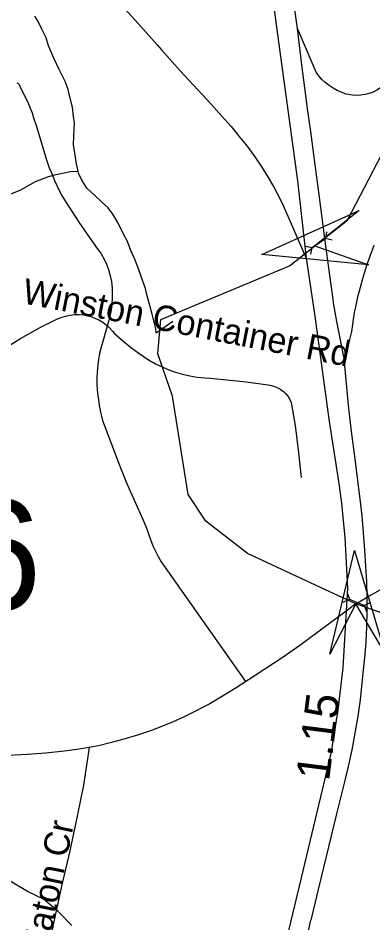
# Model space of a CAD drawing. Extents: x 1383679 to 1536984, y 460658 to 651027.
# Drawn here: x 1424392 to 1425719, y 537796 to 541184 of the extents above; entities that cross this region are included whole.
import ezdxf

# ---------------------------------------------------------------- set-up
doc = ezdxf.new("R2010")
doc.units = 0
for name, color, linetype in [('Exist Hydrographic Creek Single Shore', 7, 'Continuous'), ('Exist Hydrographic Misc Water Feature', 7, 'Continuous'), ('Exist Road Non-System Type 51', 7, 'Continuous'), ('Exist Road Non-System Type 51 Label', 7, 'Continuous'), ('Exist Road Primary Interstate Ramp 1 Lane Attributed', 7, 'Continuous'), ('Exist Road Secondary Mileage Hundredths English Label', 7, 'Continuous'), ('Exist Road Secondary Structure Culvert Attributed CELL', 7, 'Continuous'), ('Exist Road Secondary Structure Culvert CELL', 7, 'Continuous'), ('Exist Road Secondary Structure Culvert Number Label', 7, 'Continuous'), ('Exist Road Secondary Type 51 Divided Attributed', 7, 'Continuous')]:
    doc.layers.add(name, color=color, linetype=linetype)

msp = doc.modelspace()

# ---------------------------------------------------------------- linework, layer by layer
at = {"layer": 'Exist Hydrographic Creek Single Shore'}
msp.add_lwpolyline([(1425792.4, 538942.7), (1425655.6, 538991.4), (1425522.8, 539052.1), (1425249.8, 539179.1), (1425093.8, 539300.4), (1425028.8, 539400.2), (1424969.8, 539769), (1424914.8, 539927.7), (1424925.8, 540055.5), (1425407, 540256.7), (1425501.6, 540331.6), (1425623.7, 540428.2), (1425848.3, 540859.9)], dxfattribs=at)
at = {"layer": 'Exist Hydrographic Misc Water Feature'}
msp.add_line((1424908.8, 540005.3), (1424970.4, 540049), dxfattribs=at)
for points in [[(1424616.4, 540610.8), (1424610.3, 540638.1), (1424604.1, 540678.4), (1424600, 540710.3), (1424600.7, 540742.2), (1424602.8, 540791.7), (1424599.8, 540815.4), (1424595.8, 540850.9), (1424584.9, 540894.8), (1424579.5, 540917.3), (1424569.4, 540944.7), (1424545.9, 540992), (1424526.1, 541033.7), (1424505.7, 541080.2), (1424497.4, 541110.6), (1424481.6, 541143.3), (1424467.8, 541171.7), (1424454.4, 541192)], [(1424356.6, 540522.5), (1424402.6, 540541.5), (1424457.7, 540572.2), (1424506.1, 540591.1), (1424534.2, 540598.5), (1424588.5, 540609.3), (1424616.4, 540610.8)], [(1424908.8, 540005.3), (1424907.3, 540021), (1424894.1, 540075.7), (1424885.1, 540107.9), (1424873.2, 540149.8), (1424868.8, 540172.3), (1424858.8, 540199.6), (1424842, 540246), (1424829.7, 540278.1), (1424813.9, 540313.8), (1424801.6, 540348.3), (1424785.7, 540378.2), (1424765.2, 540418.8), (1424747, 540449.8), (1424728.6, 540473.8), (1424704.2, 540496.8), (1424677.6, 540521), (1424648.7, 540547.5), (1424630.3, 540577.5), (1424617.9, 540603.7), (1424616.4, 540610.8)], [(1424593.3, 537786.4), (1424542.4, 537839.5), (1424487.4, 537884.7), (1424428, 537914.1), (1424356.9, 537955.7), (1424285.2, 537973.3), (1424253.5, 537986), (1424182.3, 538023.6), (1424174.3, 538023.8), (1424142.6, 538036.4), (1424134.6, 538036.6), (1424118.8, 538045), (1424110.8, 538045.1), (1424094.9, 538053.5), (1424047.2, 538066.6)]]:
    msp.add_lwpolyline(points, dxfattribs=at)
at = {"layer": 'Exist Road Non-System Type 51'}
for q in [(1425698.2, 539015.8), (1425619.1, 538964.2)]:
    msp.add_line((1425655.6, 538991.4), q, dxfattribs=at)
for points in [[(1424387.9, 540942.1), (1424393.1, 540939), (1424396.2, 540935.6), (1424399.1, 540929.8), (1424430.6, 540862.8), (1424437.1, 540847.1), (1424444.4, 540830), (1424450.4, 540810.9), (1424461.5, 540778.8), (1424499.6, 540650), (1424508.8, 540623.1), (1424518.6, 540602.1), (1424528.5, 540575.8), (1424546.9, 540536.4), (1424557.4, 540517.3), (1424569.1, 540497), (1424583, 540475.9), (1424619.1, 540420.8), (1424681.5, 540330.8), (1424703.1, 540301.9), (1424714.4, 540282.2), (1424722.9, 540263.2), (1424730.1, 540242.8), (1424735.4, 540223.8), (1424741.2, 540197.5), (1424743.9, 540171.2), (1424743.9, 540141), (1424742.6, 540109.4), (1424738.6, 540083.8), (1424732.1, 540053.6), (1424711.8, 539982)], [(1424357.5, 539957), (1424398.9, 539982.8), (1424441.1, 540007.3), (1424484.1, 540030.4), (1424522.3, 540049.4), (1424537.5, 540057.3), (1424553.4, 540063.7), (1424569.9, 540068.6), (1424586.7, 540072), (1424603.8, 540073.9), (1424620.9, 540074.2), (1424638, 540072.9), (1424648.3, 540071.3), (1424664.3, 540067.1), (1424679.8, 540061.3), (1424694.8, 540054.1), (1424708.9, 540045.5), (1424722.2, 540035.6), (1424734.5, 540024.5), (1424745.7, 540012.3), (1424752.5, 540003.5), (1424782.1, 539977.5), (1424812.6, 539952.7), (1424844.2, 539929.1), (1424876.6, 539906.8), (1424882.3, 539903.1), (1424906.1, 539889.8), (1424930.5, 539877.9), (1424955.6, 539867.4), (1424981.3, 539858.4), (1425007.5, 539850.9), (1425034, 539844.9), (1425062.1, 539840.3), (1425090.5, 539837.2), (1425111.4, 539835.9), (1425244.8, 539822.4), (1425328, 539810.7), (1425340.5, 539808.8), (1425352.6, 539805.2), (1425364.2, 539800.2), (1425375, 539793.8), (1425385, 539786.1), (1425393.9, 539777.2), (1425401.7, 539767.2), (1425408.1, 539756.4), (1425413.2, 539744.8), (1425428.1, 539659.4), (1425441.1, 539556.9), (1425450.9, 539463.7)], [(1424711.8, 539982), (1424701.9, 539947.2), (1424697.2, 539928.2), (1424693.4, 539906.5), (1424690.1, 539884.2), (1424687.4, 539859.2), (1424686.1, 539836.9), (1424686.1, 539813.9), (1424688.1, 539791.6), (1424690.6, 539771.8), (1424697.2, 539727.2), (1424699.9, 539708.8), (1424703.9, 539694.3), (1424708.4, 539677.2), (1424774.8, 539499.9), (1424785.2, 539475.7), (1424797.8, 539444.1), (1424860.1, 539304.2), (1424870.6, 539278.6), (1424879.9, 539253.7), (1424887.8, 539232), (1424896.2, 539208.3), (1424906.9, 539186), (1424916, 539168.2), (1424927.1, 539148.6), (1425243.2, 538699.7)], [(1425698.2, 539015.8), (1425795.1, 539071.5)], [(1425619.1, 538964.2), (1425445.8, 538835), (1425383.3, 538791.7), (1425278.5, 538722.7), (1425204, 538674.1), (1425109, 538616.4), (1425030.6, 538576.4), (1425011.4, 538567), (1424971.9, 538548.9), (1424931.9, 538532.4), (1424887.4, 538515.6), (1424842.4, 538500.4), (1424796.9, 538486.7), (1424737.1, 538470.2), (1424697.6, 538460.7), (1424659.6, 538453.2)], [(1424659.6, 538453.2), (1424657.7, 538452.8), (1424611.3, 538445.3), (1424564.6, 538439.2), (1424495.6, 538432.2), (1424426.5, 538426.7), (1424357.2, 538422.7)], [(1424464.7, 537521.8), (1424469.3, 537543.5), (1424472.8, 537559.6), (1424503.7, 537690.8), (1424556.2, 537934.3), (1424587.4, 538066), (1424615.4, 538202.6), (1424637.7, 538311.7), (1424659.6, 538453.2)]]:
    msp.add_lwpolyline(points, dxfattribs=at)
at = {"layer": 'Exist Road Primary Interstate Ramp 1 Lane Attributed'}
for points in [[(1424310.6, 541768.6), (1424500.3, 541545.8), (1424568.4, 541468.8), (1424653.7, 541374.1), (1424759.3, 541256.9), (1424841.9, 541164.3), (1424911.5, 541085.9), (1424929.1, 541066), (1424998.7, 540987.4), (1425114.9, 540862.6), (1425153.4, 540818.5), (1425188.8, 540778), (1425222.9, 540736.5), (1425226.2, 540732.4), (1425252.5, 540699.2), (1425277.6, 540665.1), (1425301.3, 540630), (1425323.8, 540594.1), (1425347.2, 540553.3), (1425369.3, 540511.8), (1425383.5, 540482.9), (1425469.7, 540285.6)], [(1425786.5, 540963.5), (1425771.6, 540944.4), (1425760.3, 540933.3), (1425748, 540923.5), (1425747, 540922.8), (1425733.7, 540914.5), (1425719.7, 540907.6), (1425705, 540902.2), (1425689.9, 540898.2), (1425674.4, 540895.8), (1425658.7, 540894.9), (1425643.1, 540895.7), (1425627.6, 540898), (1425619.5, 540900.1), (1425602.4, 540905.8), (1425585.9, 540912.9), (1425570.1, 540921.5), (1425555.1, 540931.4), (1425541.1, 540942.6), (1425528.1, 540955), (1425520.7, 540963.6), (1425507.2, 540981.3), (1425437.2, 541145.6)], [(1425611.5, 539909.6), (1425630.1, 539970.3), (1425639.8, 540010.2), (1425650.9, 540081.6), (1425654.8, 540102.8), (1425662.9, 540140.2), (1425672.5, 540177.2), (1425681.5, 540209.2), (1425696.7, 540259), (1425709.9, 540296.8), (1425724.5, 540334)]]:
    msp.add_lwpolyline(points, dxfattribs=at)
at = {"layer": 'Exist Road Secondary Structure Culvert Attributed CELL'}
for points in [[(1425702.5, 540260.2), (1425304.3, 540298.6), (1425668.3, 540464.4), (1425501.6, 540331.6)], [(1425557.5, 538802.1), (1425649.8, 539191.3), (1425764.4, 538808.1), (1425655.6, 538991.4)]]:
    msp.add_lwpolyline(points, close=True, dxfattribs=at)
at = {"layer": 'Exist Road Secondary Structure Culvert CELL'}
for p, q in [((1425546.1, 540383.8), (1425541.8, 540358.8)), ((1425466.8, 540330.9), (1425491.5, 540325.2)), ((1425491.5, 540325.2), (1425541.8, 540358.8)), ((1425566.6, 540353.1), (1425541.8, 540358.8)), ((1425487.3, 540300.2), (1425491.5, 540325.2)), ((1425608.5, 538997.7), (1425631.7, 539008.2)), ((1425622.5, 539031.8), (1425631.7, 539008.2)), ((1425631.7, 539008.2), (1425687.7, 538985.3)), ((1425710.8, 538995.8), (1425687.7, 538985.3)), ((1425696.9, 538961.7), (1425687.7, 538985.3))]:
    msp.add_line(p, q, dxfattribs=at)
at = {"layer": 'Exist Road Secondary Type 51 Divided Attributed'}
for points in [[(1425336.8, 541322), (1425358.7, 541150.6), (1425437.3, 540575.2), (1425469.7, 540285.6)], [(1425437.2, 541145.6), (1425424.8, 541234.4), (1425416, 541304.2)], [(1425611.5, 539909.6), (1425583.8, 540048.7), (1425572.3, 540118.7), (1425571.7, 540122.5), (1425554.6, 540249.4), (1425539.9, 540359), (1425518.9, 540514.1), (1425501, 540654.1), (1425487, 540759.9), (1425476.1, 540836.3), (1425464.2, 540922.7), (1425453.8, 541009.4), (1425437.2, 541145.6)], [(1425469.7, 540285.6), (1425501.8, 540068.2), (1425554.7, 539682.3), (1425593.3, 539432.4), (1425601.7, 539368.2), (1425608.6, 539303.7), (1425613.9, 539239.2), (1425624.2, 539049.5), (1425606.7, 538751.4), (1425588.6, 538592.6), (1425561.7, 538430.7), (1425451.3, 537964.6), (1425397, 537742.1)], [(1425473.2, 537742.4), (1425487.6, 537806.2), (1425489, 537812), (1425515.3, 537920.9), (1425584.3, 538204.6), (1425613.2, 538319.5), (1425628.1, 538381.6), (1425641.5, 538444.1), (1425653.4, 538506.9), (1425663.7, 538569.9), (1425672.2, 538631), (1425682.9, 538733.3), (1425689.1, 538790.3), (1425693.7, 538847.4), (1425696.7, 538904.6), (1425698.2, 538961.8), (1425698.2, 539015.8), (1425696.4, 539076.4), (1425695.6, 539092.3), (1425688.7, 539192.4), (1425684.6, 539256.6), (1425679, 539320.7), (1425671.7, 539384.6), (1425663.7, 539442.6), (1425652.5, 539533.5), (1425639.3, 539636), (1425628.2, 539734.9), (1425611.5, 539909.6)]]:
    msp.add_lwpolyline(points, dxfattribs=at)

# ---------------------------------------------------------------- texts
at = {"layer": 'Exist Road Non-System Type 51 Label'}
for s, rotation, p in [('Winston Container Rd', 348.9278, (1424403.6, 540117.5)), ('Eaton Cr', 78.3103, (1424500.2, 537677.9))]:
    msp.add_text(s, height=95, rotation=rotation, dxfattribs=at).set_placement(p)
at = {"layer": 'Exist Road Secondary Mileage Hundredths English Label'}
msp.add_text('1.15', height=125, rotation=82.7007, dxfattribs=at).set_placement((1425555, 538325))
at = {"layer": 'Exist Road Secondary Structure Culvert Number Label'}
msp.add_text('C456', height=410.1, dxfattribs=at).set_placement((1423168.2, 538969.4))

doc.saveas('drawing.dxf')
